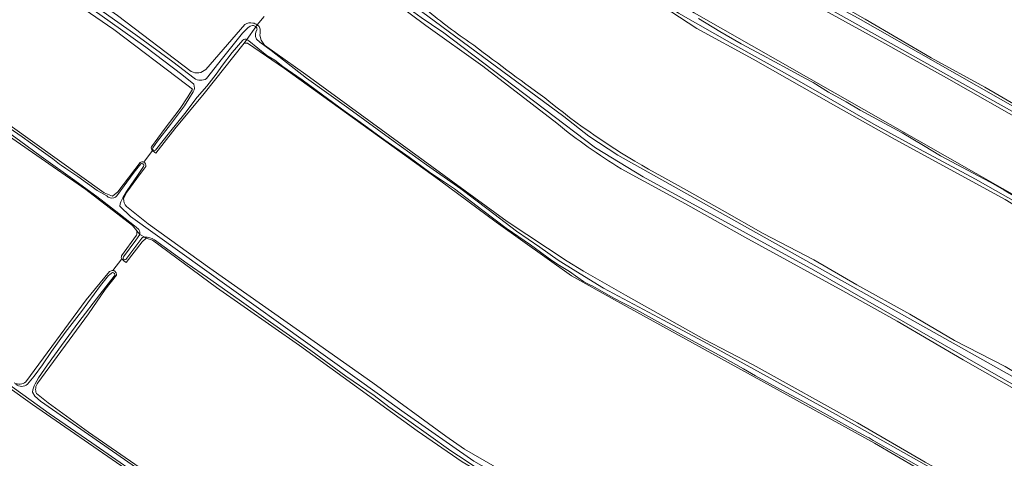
# Model space of a CAD drawing. Header units: metres. Extents: x 149984 to 156489, y 469398 to 478068.
# Tile 385 of 656: x 153048 to 153351, y 473646 to 473781. Entities that reach past the tile are written whole.
import ezdxf

# ---------------------------------------------------------------- set-up
doc = ezdxf.new("R2010")
doc.units = ezdxf.units.M
doc.header["$LTSCALE"] = 0.75
for name, color, linetype, lineweight in [('B-WE-GR-GRAS-GV', 252, 'Continuous', 13), ('B-WE-OG-TERREIN_OEVER-GV', 252, 'Continuous', 18), ('B-WE-OG-WATER_SLOOT-GV', 252, 'Continuous', 18)]:
    doc.layers.add(name, color=color, linetype=linetype, lineweight=lineweight)

msp = doc.modelspace()

# ---------------------------------------------------------------- linework, layer by layer
at = {"layer": 'B-WE-GR-GRAS-GV', "flags": 128}
for points in [[(153497.462, 473668.973), (153485.3, 473675.953), (153461.084, 473689.941), (153437.75, 473703.246), (153414.011, 473717.208), (153393.353, 473727.804), (153358.952, 473748.247), (153333.047, 473763.01), (153311.39, 473775.06), (153269.999, 473797.982), (153248.364, 473810.804), (153241.885, 473815.939), (153219.952, 473833.021), (153192.714, 473854.239), (153154.799, 473882.485), (153120.851, 473908.427), (153101.134, 473923.371), (153077.163, 473941.432), (153046.53, 473965.308), (153024.668, 473981.596), (152992.966, 474006.563)], [(152981.126, 473990.275), (152984.626, 473987.59), (153037.675, 473947.241), (153103.556, 473897.499), (153132.528, 473875.274), (153160.302, 473854.134), (153175.92, 473842.201), (153199.733, 473824.474), (153225.265, 473805.292), (153244.05, 473790.475), (153255.56, 473782.935), (153367.868, 473718.958), (153395.658, 473703.013), (153434.644, 473681.792), (153461.719, 473666.42), (153488.725, 473650.763), (153489.909, 473650.42)], [(152953.02, 473925.383), (152945.876, 473934.511), (152942.197, 473936.178), (152936.164, 473927.526), (152925.858, 473913.279), (152913.342, 473912.399), (152910.444, 473909.368), (152907.619, 473906.299), (152910.849, 473903.656), (152929.58, 473890.501), (152953.407, 473873), (152982.322, 473851.707), (153016.581, 473826.963), (153055.893, 473798.022), (153078.391, 473782.124), (153101.047, 473764.987)], [(153084.298, 473715.923), (153082.984, 473717.547), (153068.696, 473728.659), (153028.48, 473756.573), (152983.994, 473788.379), (152932.303, 473826.291), (152870.92, 473870.476), (152854.049, 473882.154), (152852.635, 473881.444), (152848.825, 473884.143), (152849.358, 473885.401), (152824.146, 473902.853), (152817.662, 473907.99), (152815.754, 473909.502), (152814.737, 473910.037), (152813.241, 473910.825), (152811.256, 473911.09), (152808.478, 473907.385), (152796.008, 473883.837), (152792.4, 473877.024)], [(153088.816, 473741.745), (153092.712, 473747.064), (153097.635, 473753.585), (153100.057, 473757.155), (153101.427, 473759.522), (153099.657, 473760.837), (153077.245, 473777.896), (153068.197, 473784.154), (153035.889, 473807.986), (153006.909, 473829.27), (152993.819, 473838.783), (152974.59, 473852.347), (152953.438, 473867.954), (152929.591, 473885.144), (152910.859, 473899.273), (152897.11, 473909.729), (152891.571, 473901.271), (152888.61, 473898.606), (152883.183, 473896.929), (152878.347, 473898.902), (152874.696, 473901.074), (152873.709, 473904.231), (152871.301, 473906.785)], [(152871.301, 473906.785), (152870.336, 473905.574), (152854.295, 473885.214), (152855.492, 473884.381), (152889.023, 473861.055), (152965.521, 473805.61), (153074.315, 473727.683), (153076.887, 473726.635), (153078.531, 473727.939), (153085.34, 473736.97)], [(153156.416, 473589.597), (153142.247, 473599.889), (153109.808, 473622.784), (153052.321, 473662.544), (153027.991, 473679.84), (152977.035, 473715.581), (152938.638, 473741.633), (152919.835, 473755.198), (152895.864, 473771.848), (152879.567, 473783.168), (152819.237, 473825.073)], [(153488.552, 473646.78), (153479.018, 473652.246), (153458.433, 473663.992), (153435.669, 473676.902), (153418.339, 473687.016), (153390.127, 473702.718), (153365.855, 473716.537), (153351.061, 473725.531), (153316.348, 473744.507), (153299.077, 473754.255), (153273.7, 473768.689), (153256.363, 473778.159), (153243.352, 473786.651), (153226.168, 473799.658), (153213.34, 473810.04), (153200.505, 473819.853)], [(153213.32, 473749.044), (153190.675, 473766.6), (153173.154, 473779.047), (153147.795, 473798.098)], [(153280.339, 473796.894), (153287.994, 473792.358), (153296.369, 473787.791), (153308.086, 473781.052), (153328.332, 473769.102), (153344.801, 473760.086), (153354.832, 473754.233), (153367.479, 473747.68), (153383.437, 473738.209), (153399.815, 473728.9), (153409.067, 473723.45), (153427.49, 473713.645), (153445.863, 473702.748), (153459.083, 473695.713), (153476.48, 473685.465), (153498.884, 473672.931)], [(153123.455, 473781.889), (153121.29, 473779.287)], [(153121.29, 473779.287), (153123.455, 473781.889)], [(153105.534, 473765.597), (153117.501, 473779.418)], [(153122.104, 473776.117), (153122.505, 473774.597), (153123.558, 473773.017), (153136.307, 473763.995), (153198.133, 473718.772), (153216.514, 473706.638), (153221.573, 473703.504), (153234.463, 473696.143), (153258.728, 473682.544), (153273.668, 473674.752), (153305.761, 473656.921), (153326.48, 473644.84), (153357.621, 473627.598), (153376.086, 473617.183), (153410.299, 473598.042), (153437.79, 473582.947), (153451.694, 473575.162)], [(153129.726, 473765.917), (153118.389, 473773.646), (153117.277, 473773.646), (153105.058, 473758.156), (153096.005, 473747.294), (153090.235, 473739.788), (153089.728, 473740.176), (153089.174, 473740.6), (153086.461, 473737.053)], [(153446.17, 473547.449), (153452.54, 473564.153), (153454.899, 473569.975), (153455.353, 473571.096), (153455.736, 473571.855), (153452.932, 473573.316), (153452.597, 473572.215), (153452.185, 473570.857), (153451.447, 473570.684), (153445.335, 473574.256), (153417.95, 473590.369), (153408.981, 473595.052), (153382.866, 473610.167), (153330.876, 473638.947), (153310.987, 473650.679), (153231.974, 473694.192), (153217.845, 473702.129), (153194.747, 473718.639), (153177.285, 473731.498), (153129.726, 473765.917)], [(153086.461, 473737.053), (153089.174, 473740.6)], [(153087.138, 473735.76), (153086.819, 473735.345), (153085.448, 473733.562), (153081.32, 473727.847), (153080.281, 473725.846)], [(153463.902, 473604.949), (153452.76, 473610.973), (153428.375, 473624.843), (153400.586, 473640.62), (153386.004, 473649.338), (153357.435, 473665.3), (153338.227, 473676.271), (153317.954, 473688.126), (153301.253, 473697.481), (153271.098, 473713.971), (153252.922, 473724.246), (153233.131, 473735.042)], [(153241.527, 473734.916), (153250.624, 473729.884), (153264.146, 473722.351), (153276.714, 473715.159), (153292.273, 473707.056), (153305.555, 473699.383), (153321.8, 473690.28), (153335.499, 473682.255), (153351.05, 473674.249), (153364.453, 473666.159), (153380.482, 473657.391), (153396.026, 473647.996), (153411.623, 473639.34), (153422.191, 473633.25), (153434.815, 473625.806), (153448.497, 473618.416), (153465.817, 473609.142)], [(153081.219, 473723.46), (153087.81, 473718.084), (153106.814, 473704.5), (153134.346, 473685.061), (153156.856, 473669.196), (153179.284, 473652.777), (153184.99, 473648.847), (153199.741, 473640.338), (153221.191, 473628.406), (153238.156, 473619.479), (153261.415, 473606.488), (153277.632, 473597.944), (153310.995, 473579.791), (153330.55, 473568.743), (153355.223, 473555.286), (153379.378, 473541.745), (153402.612, 473529.145), (153416.811, 473521.668)], [(153249.557, 473609.045), (153230.848, 473619.227), (153204.292, 473633.956), (153193.358, 473639.535), (153184.265, 473644.859), (153170.484, 473654.486), (153134.332, 473680.707), (153108.781, 473698.56), (153089.151, 473713.037), (153087.246, 473713.734), (153085.963, 473712.597), (153081.035, 473706.197), (153080.382, 473706.735), (153079.691, 473707.304), (153077, 473703.75)], [(153079.645, 473708.298), (153084.219, 473714.614)], [(153077, 473703.75), (153079.691, 473707.304)], [(153050.297, 473669.493), (153068.782, 473694.769), (153075.99, 473703.416)], [(153078.079, 473702.358), (153074.638, 473697.89), (153069.473, 473690.406), (153053.927, 473669.233)], [(153053.501, 473665.876), (153057.08, 473663.1), (153069.539, 473654.068), (153099.26, 473633.459), (153124.037, 473615.996), (153144.238, 473601.93), (153158.234, 473592.303), (153168.969, 473585.799), (153190.664, 473574.196), (153213.546, 473562.203), (153219.009, 473558.984)]]:
    msp.add_lwpolyline(points, dxfattribs=at)
at = {"layer": 'B-WE-GR-GRAS-GV'}
for points in [[(153172.556, 473784.617, 0.0286236), (153186.386, 473774.084)], [(153117.501, 473779.418, -0.1913754), (153120.008, 473779.849)], [(153120.008, 473779.849, -0.1022681), (153121.29, 473779.287)], [(153121.29, 473779.287, -0.0771987), (153122.051, 473778.544)], [(153122.051, 473778.544, -0.1718525), (153122.104, 473776.117)], [(153186.386, 473774.084, 0.00364), (153209.696, 473756.803)], [(153101.047, 473764.987, 0.3261563), (153105.534, 473765.597)], [(153209.696, 473756.803, 0.0428303), (153241.527, 473734.916)], [(153233.131, 473735.042, -0.0329826), (153213.32, 473749.044)], [(153089.174, 473740.6, -0.2580354), (153088.816, 473741.745)], [(153085.34, 473736.97, -0.2541001), (153086.461, 473737.053)], [(153086.461, 473737.053, -0.3460116), (153087.138, 473735.76)], [(153080.281, 473725.846, 0.2081789), (153081.219, 473723.46)], [(153084.219, 473714.614, 0.132373), (153084.298, 473715.923)], [(153079.691, 473707.304, -0.1771492), (153079.645, 473708.298)], [(153075.99, 473703.416, -0.2247416), (153077, 473703.75)], [(153077, 473703.75, -0.4158703), (153078.079, 473702.358)], [(153046.684, 473669.199, 0.3045345), (153050.297, 473669.493)], [(153053.927, 473669.233, 0.2604294), (153053.501, 473665.876)]]:
    msp.add_lwpolyline(points, format="xyb", dxfattribs=at)
at = {"layer": 'B-WE-OG-TERREIN_OEVER-GV', "flags": 128}
for points in [[(152992.966, 474006.563), (153024.668, 473981.596), (153046.53, 473965.308), (153077.163, 473941.432), (153101.134, 473923.371), (153120.851, 473908.427), (153154.799, 473882.485), (153192.714, 473854.239), (153219.952, 473833.021), (153241.885, 473815.939), (153248.364, 473810.804), (153269.999, 473797.982), (153311.39, 473775.06), (153333.047, 473763.01), (153358.952, 473748.247), (153393.353, 473727.804), (153414.011, 473717.208), (153437.75, 473703.246), (153461.084, 473689.941), (153485.3, 473675.953), (153497.462, 473668.973), (153498.656, 473670.068)], [(153416.559, 473717.185), (153310.99, 473776.452), (153289.559, 473788.491), (153267.731, 473800.133), (153250.136, 473810.716), (153241.008, 473817.86), (153220.767, 473833.867), (153176.185, 473867.998), (153122.606, 473908.612), (153110.435, 473918.137), (153078.421, 473942.743), (153059.308, 473957.502), (153059.046, 473957.692), (153054.389, 473961.291), (153046.752, 473967.018), (153037.718, 473973.664), (153028.364, 473980.584), (153023.602, 473984.272), (153017.164, 473989.196), (153009.611, 473995.02), (153002.459, 474000.342), (152996.268, 474005.162), (152993.973, 474007.093)], [(153489.689, 473649.829), (153489.909, 473650.42), (153488.725, 473650.763), (153461.719, 473666.42), (153434.644, 473681.792), (153395.658, 473703.013), (153367.868, 473718.958), (153255.56, 473782.935), (153244.05, 473790.475), (153225.265, 473805.292), (153199.733, 473824.474), (153175.92, 473842.201), (153160.302, 473854.134), (153132.528, 473875.274), (153103.556, 473897.499), (153037.675, 473947.241), (152984.626, 473987.59), (152981.126, 473990.275)], [(153101.047, 473764.987), (153078.391, 473782.124), (153055.893, 473798.022), (153016.581, 473826.963), (152982.322, 473851.707), (152953.407, 473873), (152929.58, 473890.501), (152910.849, 473903.656), (152907.619, 473906.299), (152902.608, 473910.399), (152887.807, 473920.932)], [(152885.722, 473918.39), (152897.11, 473909.729), (152910.859, 473899.273), (152929.591, 473885.144), (152953.438, 473867.954), (152974.59, 473852.347), (152993.819, 473838.783), (153006.909, 473829.27), (153035.889, 473807.986), (153068.197, 473784.154), (153077.245, 473777.896), (153099.657, 473760.837), (153101.427, 473759.522), (153100.057, 473757.155), (153097.635, 473753.585), (153092.712, 473747.064), (153088.816, 473741.745)], [(153101.87, 473761.047), (153098.211, 473764.036), (153087.158, 473772.445), (153073.03, 473782.469), (153063.966, 473788.961), (153053.922, 473796.146), (153051.087, 473798.242), (153038.792, 473807.673), (153029.177, 473814.668), (153023.988, 473818.555), (153016.304, 473824.048), (153006.507, 473831.108), (152997.772, 473837.337), (152988.098, 473844.24), (152980.541, 473849.79), (152970.205, 473857.465), (152962.114, 473863.54), (152954.668, 473868.983), (152947.339, 473874.519), (152938.136, 473881.292), (152927.89, 473889.13), (152919.099, 473895.521), (152886.81, 473918.722)], [(152887.751, 473920.07), (152918.642, 473897.055), (152927.994, 473890.386), (152936.781, 473883.498), (152946.18, 473876.465), (152957.112, 473868.495), (152967.91, 473860.5), (152977.464, 473853.522), (152985.302, 473847.714), (152992.183, 473842.91), (153007.306, 473831.803), (153020.292, 473822.725), (153029.816, 473815.77), (153040.141, 473808.151), (153054.062, 473797.725), (153068.516, 473787.284), (153084.062, 473776.265), (153095.428, 473767.892), (153101.974, 473762.904)], [(152854.049, 473882.154), (152870.92, 473870.476), (152932.303, 473826.291), (152983.994, 473788.379), (153028.48, 473756.573), (153068.696, 473728.659), (153082.984, 473717.547), (153084.298, 473715.923), (153085.233, 473714.768)], [(153084.964, 473716.315), (153084.179, 473717.071), (153078.864, 473721.26), (153072.049, 473726.499), (153065.295, 473731.439), (153055.006, 473738.853), (153048.335, 473743.726), (153040.464, 473749.391), (153032.722, 473754.994), (153024.814, 473760.471), (153020.147, 473763.729), (153012.649, 473768.908), (153005.23, 473774.195), (152996.618, 473780.544), (152989.076, 473786.094), (152981.733, 473791.277), (152975.564, 473795.664), (152962.828, 473804.555), (152945.186, 473817.478), (152919.234, 473836.412), (152900.424, 473849.726), (152883.771, 473861.793), (152866.913, 473873.791), (152854.405, 473882.647)], [(153085.34, 473736.97), (153078.531, 473727.939), (153076.887, 473726.635), (153074.315, 473727.683), (152965.521, 473805.61), (152889.023, 473861.055), (152855.492, 473884.381)], [(152819.237, 473825.073), (152879.567, 473783.168), (152895.864, 473771.848), (152919.835, 473755.198), (152938.638, 473741.633), (152977.035, 473715.581), (153027.991, 473679.84), (153052.321, 473662.544), (153109.808, 473622.784), (153142.247, 473599.889), (153156.416, 473589.597)], [(153397.054, 473700.569), (153341.926, 473731.858), (153324.733, 473741.084), (153310.748, 473748.781), (153295.476, 473757.551), (153284.218, 473764.064), (153267.143, 473773.545), (153250.793, 473782.9), (153243.401, 473787.982), (153226.81, 473800.982), (153212.024, 473812.213), (153202.171, 473820.297), (153198.581, 473822.402), (153198.05, 473822.789)], [(153198.563, 473821.246), (153200.505, 473819.853), (153213.34, 473810.04), (153226.168, 473799.658), (153243.352, 473786.651), (153256.363, 473778.159), (153273.7, 473768.689), (153299.077, 473754.255), (153316.348, 473744.507), (153351.061, 473725.531)], [(153090.255, 473636.996), (153070.489, 473650.772), (153057.41, 473659.808), (153051.908, 473663.808), (153046.086, 473667.938), (153036.909, 473674.2), (153024.79, 473682.645), (153009.101, 473693.71), (152998.03, 473701.29), (152985.685, 473709.885), (152973.804, 473718.107), (152962.393, 473726.117), (152945.061, 473738.176), (152932.615, 473746.889), (152918.921, 473756.611), (152905.673, 473765.715), (152893.98, 473773.844), (152879.558, 473784.006), (152867.282, 473792.551), (152854.604, 473801.489), (152846.174, 473807.316)], [(153142.322, 473801.752), (153147.795, 473798.098), (153173.154, 473779.047), (153190.675, 473766.6), (153213.32, 473749.044)], [(153371.39, 473658.426), (153324.823, 473685.149), (153292.279, 473703.802), (153258.412, 473722.455), (153239.891, 473732.509), (153225.207, 473741.505), (153178.243, 473777.092), (153178.049, 473777.237), (153171.675, 473781.52), (153167.236, 473784.834), (153163.005, 473787.956), (153155.435, 473793.405), (153146.366, 473800.042), (153142.852, 473802.589)], [(153498.884, 473672.931), (153476.48, 473685.465), (153459.083, 473695.713), (153445.863, 473702.748), (153427.49, 473713.645), (153409.067, 473723.45), (153399.815, 473728.9), (153383.437, 473738.209), (153367.479, 473747.68), (153354.832, 473754.233), (153344.801, 473760.086), (153328.332, 473769.102), (153308.086, 473781.052), (153296.369, 473787.791), (153287.994, 473792.358), (153280.339, 473796.894)], [(153279.984, 473795.534), (153305.979, 473781.363), (153354.836, 473753.459), (153381.144, 473738.238), (153412.619, 473720.762), (153460.912, 473693.421), (153497.085, 473672.468), (153500.052, 473671.349), (153502.23, 473673.348)], [(153170.269, 473784.459), (153171.837, 473783.401), (153215.543, 473751.085), (153223.22, 473745.019), (153232.134, 473739.199), (153308.527, 473696.36), (153369.939, 473661.816)], [(153117.501, 473779.418), (153105.534, 473765.597)], [(153105.749, 473762.766), (153110.643, 473769.076), (153116.776, 473776.708), (153118.398, 473778.355), (153119.189, 473778.839), (153119.911, 473779.043)], [(153120.851, 473778.759), (153120.89, 473778.725), (153120.893, 473778.729), (153121.29, 473779.287)], [(153121.29, 473779.287), (153120.893, 473778.729), (153120.89, 473778.725)], [(153256.929, 473781.236), (153263.436, 473777.244), (153270.004, 473773.502), (153276.501, 473769.971), (153284.15, 473765.859), (153289.534, 473762.916), (153292.112, 473761.554), (153296.847, 473758.639), (153302.262, 473755.57), (153306.598, 473753.076), (153312.827, 473749.716), (153319.41, 473746.034), (153326.049, 473742.163), (153331.25, 473738.987), (153337.959, 473735.459), (153342.842, 473732.814), (153346.531, 473730.867), (153350.764, 473728.435), (153357.367, 473724.554)], [(153451.694, 473575.162), (153437.79, 473582.947), (153410.299, 473598.042), (153376.086, 473617.183), (153357.621, 473627.598), (153326.48, 473644.84), (153305.761, 473656.921), (153273.668, 473674.752), (153258.728, 473682.544), (153234.463, 473696.143), (153221.573, 473703.504), (153216.514, 473706.638), (153198.133, 473718.772), (153136.307, 473763.995), (153123.558, 473773.017), (153122.505, 473774.597), (153122.104, 473776.117)], [(153089.174, 473740.6), (153089.728, 473740.176), (153090.235, 473739.788), (153096.005, 473747.294), (153105.058, 473758.156), (153117.277, 473773.646), (153118.094, 473774.794)], [(153116.915, 473774.6), (153113.64, 473770.78), (153110.714, 473766.886), (153108.715, 473764.125), (153105.803, 473760.442), (153102.834, 473757.05), (153099.108, 473752.045), (153094.36, 473746.146), (153090.072, 473740.763)], [(153118.094, 473774.794), (153117.277, 473773.646), (153118.389, 473773.646), (153129.726, 473765.917), (153177.285, 473731.498), (153194.747, 473718.639), (153217.845, 473702.129), (153231.974, 473694.192), (153310.987, 473650.679), (153330.876, 473638.947), (153382.866, 473610.167), (153408.981, 473595.052), (153417.95, 473590.369), (153445.335, 473574.256), (153451.447, 473570.684), (153452.185, 473570.857), (153452.597, 473572.215), (153452.932, 473573.316)], [(153324.426, 473643.599), (153310.712, 473651.383), (153310.515, 473651.52), (153309.342, 473652.257), (153309.002, 473652.428), (153308.417, 473652.656), (153307.65, 473653.1), (153305.943, 473653.993), (153296.4, 473659.363), (153288.471, 473663.818), (153280.929, 473667.799), (153274.44, 473671.33), (153270.671, 473673.497), (153264.362, 473677.109), (153254.733, 473682.37), (153245.213, 473687.596), (153237.798, 473691.613), (153230.687, 473695.351), (153226.542, 473697.711), (153225.116, 473698.519), (153224.4, 473698.89), (153223.351, 473699.412), (153222.469, 473699.891), (153221.543, 473700.398), (153219.849, 473701.631), (153217.278, 473703.472), (153214.21, 473705.325), (153211.786, 473706.835), (153205.269, 473711.593), (153197.827, 473716.735), (153190.585, 473722.24), (153181.887, 473728.84), (153174.214, 473734.032), (153167.979, 473738.589), (153160.551, 473743.819), (153152.991, 473749.35), (153148.329, 473752.681), (153142.949, 473756.622), (153135.092, 473762.39), (153129.17, 473766.523), (153126.693, 473768.394), (153124.334, 473769.839), (153118.72, 473774.349)], [(153121.088, 473774.93), (153122.114, 473773.914), (153125.619, 473771.428), (153136.488, 473762.897), (153149.454, 473753.578), (153163.101, 473743.607), (153173.344, 473736.22), (153183.839, 473728.813), (153192.287, 473722.511), (153201.021, 473715.874), (153208.143, 473710.888), (153213.802, 473706.94), (153219.195, 473703.526), (153227.743, 473698.298), (153246.099, 473688.459), (153259.789, 473681.188), (153299.18, 473659.47), (153368.289, 473620.418), (153411.077, 473596.381), (153452.109, 473573.745), (153452.173, 473573.712)], [(153089.232, 473741.448), (153090.677, 473743.529), (153094.688, 473748.675), (153099.026, 473754.39), (153101.698, 473758.718)], [(153045.137, 473747.646), (153049.156, 473744.885), (153054.271, 473741.182), (153058.55, 473738.084), (153060.591, 473736.47), (153061.164, 473736.005), (153062.507, 473735.139), (153066.249, 473732.61), (153072.154, 473728.381), (153075.112, 473726.659)], [(153078.247, 473726.66), (153083.522, 473733.94), (153085.582, 473736.548)], [(153086.378, 473735.711), (153084.766, 473733.255), (153081.207, 473728.015), (153080.083, 473726.117)], [(153080.281, 473725.846), (153081.32, 473727.847), (153085.448, 473733.562), (153086.819, 473735.345), (153087.138, 473735.76)], [(153233.131, 473735.042), (153252.922, 473724.246), (153271.098, 473713.971), (153301.253, 473697.481), (153317.954, 473688.126), (153338.227, 473676.271), (153357.435, 473665.3), (153386.004, 473649.338), (153400.586, 473640.62), (153428.375, 473624.843), (153452.76, 473610.973), (153463.902, 473604.949)], [(153465.817, 473609.142), (153448.497, 473618.416), (153434.815, 473625.806), (153422.191, 473633.25), (153411.623, 473639.34), (153396.026, 473647.996), (153380.482, 473657.391), (153364.453, 473666.159), (153351.05, 473674.249), (153335.499, 473682.255), (153321.8, 473690.28), (153305.555, 473699.383), (153292.273, 473707.056), (153276.714, 473715.159), (153264.146, 473722.351), (153250.624, 473729.884), (153241.527, 473734.916)], [(153079.1, 473723.572), (153082.431, 473720.306), (153166.513, 473660.091), (153187.842, 473645.138), (153206.177, 473634.74), (153224.924, 473624.902), (153296.066, 473586.18), (153329.475, 473567.607), (153394.535, 473531.79), (153416.611, 473519.871)], [(153416.811, 473521.668), (153402.612, 473529.145), (153379.378, 473541.745), (153355.223, 473555.286), (153330.55, 473568.743), (153310.995, 473579.791), (153277.632, 473597.944), (153261.415, 473606.488), (153238.156, 473619.479), (153221.191, 473628.406), (153199.741, 473640.338), (153184.99, 473648.847), (153179.284, 473652.777), (153156.856, 473669.196), (153134.346, 473685.061), (153106.814, 473704.5), (153087.81, 473718.084), (153081.219, 473723.46)], [(153085.233, 473714.768), (153084.298, 473715.923)], [(153084.219, 473714.614), (153079.645, 473708.298)], [(153079.691, 473707.304), (153080.382, 473706.735), (153081.035, 473706.197), (153085.963, 473712.597), (153087.246, 473713.734), (153086.765, 473713.981)], [(153080.209, 473707.987), (153084.042, 473713.049), (153085.233, 473714.768)], [(153085.857, 473713.719), (153081.009, 473707.164)], [(153086.765, 473713.981), (153087.246, 473713.734), (153089.151, 473713.037), (153108.781, 473698.56), (153134.332, 473680.707), (153170.484, 473654.486), (153184.265, 473644.859), (153193.358, 473639.535), (153204.292, 473633.956), (153230.848, 473619.227), (153249.557, 473609.045), (153250.764, 473608.388), (153251.168, 473608.026)], [(153106.063, 473701.645), (153099.779, 473705.925), (153089.781, 473713.209)], [(153075.99, 473703.416), (153068.782, 473694.769), (153050.297, 473669.493)], [(153050.732, 473668.788), (153052.766, 473671.287), (153055.379, 473674.722), (153058.115, 473678.819), (153062.37, 473684.637), (153067.344, 473691.181), (153073.185, 473699.09), (153075.685, 473702.192)], [(153077.369, 473701.98), (153073.023, 473696.39), (153066.561, 473687.917), (153061.157, 473680.68), (153056.895, 473674.775), (153054.132, 473670.718), (153053.152, 473668.891)], [(153053.927, 473669.233), (153069.473, 473690.406), (153074.638, 473697.89), (153078.079, 473702.358)], [(153249.977, 473609.641), (153244.453, 473612.93), (153235.869, 473617.617), (153227.593, 473622.082), (153219.903, 473626.238), (153215.005, 473628.603), (153212.955, 473629.673), (153209.991, 473631.488), (153205.439, 473634.123), (153200.868, 473636.43), (153195.56, 473639.19), (153188.67, 473643.115), (153185.533, 473645.167), (153180.837, 473648.34), (153173.922, 473653.166), (153167.908, 473657.509), (153161.716, 473661.776), (153157.219, 473665.258), (153148.518, 473671.272), (153137.84, 473679.155), (153125.423, 473687.888), (153115.743, 473694.733), (153106.063, 473701.645)], [(153052.317, 473666.363), (153053.038, 473665.081), (153054.72, 473663.52), (153104.987, 473628.6), (153142.907, 473601.896), (153155.867, 473592.114), (153169.815, 473583.968), (153173.836, 473581.827), (153181.865, 473577.724), (153188.164, 473574.558), (153194.706, 473570.955), (153199.877, 473568.275), (153204.563, 473565.556), (153209.468, 473562.918), (153214.466, 473560.592), (153218.752, 473558.48)], [(153219.009, 473558.984), (153213.546, 473562.203), (153190.664, 473574.196), (153168.969, 473585.799), (153158.234, 473592.303), (153144.238, 473601.93), (153124.037, 473615.996), (153099.26, 473633.459), (153069.539, 473654.068), (153057.08, 473663.1), (153053.501, 473665.876)]]:
    msp.add_lwpolyline(points, dxfattribs=at)
at = {"layer": 'B-WE-OG-TERREIN_OEVER-GV'}
for points in [[(153186.386, 473774.084, -0.0286236), (153172.556, 473784.617)], [(153120.008, 473779.849, 0.1913754), (153117.501, 473779.418)], [(153119.911, 473779.043, -0.2081525), (153120.851, 473778.759)], [(153121.29, 473779.287, 0.1022681), (153120.008, 473779.849)], [(153120.89, 473778.725, -0.1962881), (153121.284, 473777.877)], [(153122.051, 473778.544, 0.0771987), (153121.29, 473779.287)], [(153121.284, 473777.877, 0.2640256), (153121.088, 473774.93)], [(153122.104, 473776.117, 0.1718525), (153122.051, 473778.544)], [(153118.094, 473774.794, 0.2442219), (153116.915, 473774.6)], [(153118.72, 473774.349, 0.1521103), (153118.094, 473774.794)], [(153209.696, 473756.803, -0.00364), (153186.386, 473774.084)], [(153105.534, 473765.597, -0.3261563), (153101.047, 473764.987)], [(153101.698, 473758.718, 0.2105434), (153101.87, 473761.047)], [(153101.974, 473762.904, 0.3162659), (153105.749, 473762.766)], [(153241.527, 473734.916, -0.0428303), (153209.696, 473756.803)], [(153213.32, 473749.044, 0.0329826), (153233.131, 473735.042)], [(153088.816, 473741.745, 0.2580354), (153089.174, 473740.6)], [(153090.072, 473740.763, -0.8243444), (153089.232, 473741.448)], [(153086.461, 473737.053, 0.2541001), (153085.34, 473736.97)], [(153085.582, 473736.548, -0.8713074), (153086.378, 473735.711)], [(153087.138, 473735.76, 0.3460116), (153086.461, 473737.053)], [(153075.112, 473726.659, 0.2587482), (153077.263, 473726.115)], [(153077.263, 473726.115, 0.1247806), (153078.247, 473726.66)], [(153080.083, 473726.117, 0.0862612), (153079.1, 473723.572)], [(153081.219, 473723.46, -0.2081789), (153080.281, 473725.846)], [(153084.298, 473715.923, -0.132373), (153084.219, 473714.614)], [(153085.233, 473714.768, 0.1674169), (153084.964, 473716.315)], [(153086.765, 473713.981, 0.2630931), (153085.857, 473713.719)], [(153089.781, 473713.209, 0.1547115), (153086.765, 473713.981)], [(153079.645, 473708.298, 0.1771492), (153079.691, 473707.304)], [(153081.009, 473707.164, -0.8286799), (153080.209, 473707.987)], [(153077, 473703.75, 0.2247416), (153075.99, 473703.416)], [(153078.079, 473702.358, 0.4158703), (153077, 473703.75)], [(153075.685, 473702.192, -0.011616), (153076.61, 473702.96)], [(153076.61, 473702.96, -1.0062416), (153077.369, 473701.98)], [(153050.297, 473669.493, -0.3045345), (153046.684, 473669.199)], [(153047.216, 473668.789, 0.3791246), (153050.732, 473668.788)], [(153053.152, 473668.891, 0.1274525), (153052.317, 473666.363)], [(153053.501, 473665.876, -0.2604294), (153053.927, 473669.233)]]:
    msp.add_lwpolyline(points, format="xyb", dxfattribs=at)
at = {"layer": 'B-WE-OG-WATER_SLOOT-GV', "flags": 128}
for points in [[(153054.389, 473961.291), (153059.046, 473957.692), (153059.308, 473957.502), (153078.421, 473942.743), (153110.435, 473918.137), (153122.606, 473908.612), (153176.185, 473867.998), (153220.767, 473833.867), (153241.008, 473817.86), (153250.136, 473810.716), (153267.731, 473800.133), (153289.559, 473788.491), (153310.99, 473776.452), (153416.559, 473717.185)], [(152886.81, 473918.722), (152919.099, 473895.521), (152927.89, 473889.13), (152938.136, 473881.292), (152947.339, 473874.519), (152954.668, 473868.983), (152962.114, 473863.54), (152970.205, 473857.465), (152980.541, 473849.79), (152988.098, 473844.24), (152997.772, 473837.337), (153006.507, 473831.108), (153016.304, 473824.048), (153023.988, 473818.555), (153029.177, 473814.668), (153038.792, 473807.673), (153051.087, 473798.242), (153053.922, 473796.146), (153063.966, 473788.961), (153073.03, 473782.469), (153087.158, 473772.445), (153098.211, 473764.036), (153101.87, 473761.047)], [(153101.974, 473762.904), (153095.428, 473767.892), (153084.062, 473776.265), (153068.516, 473787.284), (153054.062, 473797.725), (153040.141, 473808.151), (153029.816, 473815.77), (153020.292, 473822.725), (153007.306, 473831.803), (152992.183, 473842.91), (152985.302, 473847.714), (152977.464, 473853.522), (152967.91, 473860.5), (152957.112, 473868.495), (152946.18, 473876.465), (152936.781, 473883.498), (152927.994, 473890.386), (152918.642, 473897.055), (152887.751, 473920.07)], [(152854.405, 473882.647), (152866.913, 473873.791), (152883.771, 473861.793), (152900.424, 473849.726), (152919.234, 473836.412), (152945.186, 473817.478), (152962.828, 473804.555), (152975.564, 473795.664), (152981.733, 473791.277), (152989.076, 473786.094), (152996.618, 473780.544), (153005.23, 473774.195), (153012.649, 473768.908), (153020.147, 473763.729), (153024.814, 473760.471), (153032.722, 473754.994), (153040.464, 473749.391), (153048.335, 473743.726), (153055.006, 473738.853), (153065.295, 473731.439), (153072.049, 473726.499), (153078.864, 473721.26), (153084.179, 473717.071), (153084.964, 473716.315)], [(153198.05, 473822.789), (153198.581, 473822.402), (153202.171, 473820.297), (153212.024, 473812.213), (153226.81, 473800.982), (153243.401, 473787.982), (153250.793, 473782.9), (153267.143, 473773.545), (153284.218, 473764.064), (153295.476, 473757.551), (153310.748, 473748.781), (153324.733, 473741.084), (153341.926, 473731.858), (153397.054, 473700.569)], [(152846.174, 473807.316), (152854.604, 473801.489), (152867.282, 473792.551), (152879.558, 473784.006), (152893.98, 473773.844), (152905.673, 473765.715), (152918.921, 473756.611), (152932.615, 473746.889), (152945.061, 473738.176), (152962.393, 473726.117), (152973.804, 473718.107), (152985.685, 473709.885), (152998.03, 473701.29), (153009.101, 473693.71), (153024.79, 473682.645), (153036.909, 473674.2), (153046.086, 473667.938), (153051.908, 473663.808), (153057.41, 473659.808), (153070.489, 473650.772), (153090.255, 473636.996)], [(153142.852, 473802.589), (153146.366, 473800.042), (153155.435, 473793.405), (153163.005, 473787.956), (153167.236, 473784.834), (153171.675, 473781.52), (153178.049, 473777.237), (153178.243, 473777.092), (153225.207, 473741.505), (153239.891, 473732.509), (153258.412, 473722.455), (153292.279, 473703.802), (153324.823, 473685.149), (153371.39, 473658.426)], [(153354.836, 473753.459), (153305.979, 473781.363), (153279.984, 473795.534)], [(153369.939, 473661.816), (153308.527, 473696.36), (153232.134, 473739.199), (153223.22, 473745.019), (153215.543, 473751.085), (153171.837, 473783.401), (153170.269, 473784.459)], [(153119.911, 473779.043), (153119.189, 473778.839), (153118.398, 473778.355), (153116.776, 473776.708), (153110.643, 473769.076), (153105.749, 473762.766)], [(153118.094, 473774.794), (153120.89, 473778.725), (153120.851, 473778.759)], [(153120.89, 473778.725), (153118.094, 473774.794)], [(153357.367, 473724.554), (153350.764, 473728.435), (153346.531, 473730.867), (153342.842, 473732.814), (153337.959, 473735.459), (153331.25, 473738.987), (153326.049, 473742.163), (153319.41, 473746.034), (153312.827, 473749.716), (153306.598, 473753.076), (153302.262, 473755.57), (153296.847, 473758.639), (153292.112, 473761.554), (153289.534, 473762.916), (153284.15, 473765.859), (153276.501, 473769.971), (153270.004, 473773.502), (153263.436, 473777.244), (153256.929, 473781.236)], [(153090.072, 473740.763), (153094.36, 473746.146), (153099.108, 473752.045), (153102.834, 473757.05), (153105.803, 473760.442), (153108.715, 473764.125), (153110.714, 473766.886), (153113.64, 473770.78), (153116.915, 473774.6)], [(153118.72, 473774.349), (153124.334, 473769.839), (153126.693, 473768.394), (153129.17, 473766.523), (153135.092, 473762.39), (153142.949, 473756.622), (153148.329, 473752.681), (153152.991, 473749.35), (153160.551, 473743.819), (153167.979, 473738.589), (153174.214, 473734.032), (153181.887, 473728.84), (153190.585, 473722.24), (153197.827, 473716.735), (153205.269, 473711.593), (153211.786, 473706.835), (153214.21, 473705.325), (153217.278, 473703.472), (153219.849, 473701.631), (153221.543, 473700.398), (153222.469, 473699.891), (153223.351, 473699.412), (153224.4, 473698.89), (153225.116, 473698.519), (153226.542, 473697.711), (153230.687, 473695.351), (153237.798, 473691.613), (153245.213, 473687.596), (153254.733, 473682.37), (153264.362, 473677.109), (153270.671, 473673.497), (153274.44, 473671.33), (153280.929, 473667.799), (153288.471, 473663.818), (153296.4, 473659.363), (153305.943, 473653.993), (153307.65, 473653.1), (153308.417, 473652.656), (153309.002, 473652.428), (153309.342, 473652.257), (153310.515, 473651.52), (153310.712, 473651.383), (153324.426, 473643.599)], [(153452.173, 473573.712), (153452.109, 473573.745), (153411.077, 473596.381), (153368.289, 473620.418), (153299.18, 473659.47), (153259.789, 473681.188), (153246.099, 473688.459), (153227.743, 473698.298), (153219.195, 473703.526), (153213.802, 473706.94), (153208.143, 473710.888), (153201.021, 473715.874), (153192.287, 473722.511), (153183.839, 473728.813), (153173.344, 473736.22), (153163.101, 473743.607), (153149.454, 473753.578), (153136.488, 473762.897), (153125.619, 473771.428), (153122.114, 473773.914), (153121.088, 473774.93)], [(153101.698, 473758.718), (153099.026, 473754.39), (153094.688, 473748.675), (153090.677, 473743.529), (153089.232, 473741.448)], [(153075.112, 473726.659), (153072.154, 473728.381), (153066.249, 473732.61), (153062.507, 473735.139), (153061.164, 473736.005), (153060.591, 473736.47), (153058.55, 473738.084), (153054.271, 473741.182), (153049.156, 473744.885), (153045.137, 473747.646)], [(153085.582, 473736.548), (153083.522, 473733.94), (153078.247, 473726.66)], [(153080.083, 473726.117), (153081.207, 473728.015), (153084.766, 473733.255), (153086.378, 473735.711)], [(153416.611, 473519.871), (153394.535, 473531.79), (153329.475, 473567.607), (153296.066, 473586.18), (153224.924, 473624.902), (153206.177, 473634.74), (153187.842, 473645.138), (153166.513, 473660.091), (153082.431, 473720.306), (153079.1, 473723.572)], [(153086.765, 473713.981), (153085.233, 473714.768), (153084.042, 473713.049), (153080.209, 473707.987)], [(153081.009, 473707.164), (153085.857, 473713.719)], [(153085.233, 473714.768), (153086.765, 473713.981)], [(153089.781, 473713.209), (153099.779, 473705.925), (153106.063, 473701.645), (153115.743, 473694.733), (153125.423, 473687.888), (153137.84, 473679.155), (153148.518, 473671.272), (153157.219, 473665.258), (153161.716, 473661.776), (153167.908, 473657.509), (153173.922, 473653.166), (153180.837, 473648.34), (153185.533, 473645.167)], [(153075.685, 473702.192), (153073.185, 473699.09), (153067.344, 473691.181), (153062.37, 473684.637), (153058.115, 473678.819), (153055.379, 473674.722), (153052.766, 473671.287), (153050.732, 473668.788)], [(153053.152, 473668.891), (153054.132, 473670.718), (153056.895, 473674.775), (153061.157, 473680.68), (153066.561, 473687.917), (153073.023, 473696.39), (153077.369, 473701.98)], [(153218.752, 473558.48), (153214.466, 473560.592), (153209.468, 473562.918), (153204.563, 473565.556), (153199.877, 473568.275), (153194.706, 473570.955), (153188.164, 473574.558), (153181.865, 473577.724), (153173.836, 473581.827), (153169.815, 473583.968), (153155.867, 473592.114), (153142.907, 473601.896), (153104.987, 473628.6), (153054.72, 473663.52), (153053.038, 473665.081), (153052.317, 473666.363)]]:
    msp.add_lwpolyline(points, dxfattribs=at)
at = {"layer": 'B-WE-OG-WATER_SLOOT-GV'}
for points in [[(153120.851, 473778.759, 0.2081525), (153119.911, 473779.043)], [(153121.284, 473777.877, 0.1962881), (153120.89, 473778.725)], [(153121.088, 473774.93, -0.2640256), (153121.284, 473777.877)], [(153116.915, 473774.6, -0.2442219), (153118.094, 473774.794)], [(153118.094, 473774.794, -0.1521103), (153118.72, 473774.349)], [(153101.87, 473761.047, -0.2105434), (153101.698, 473758.718)], [(153105.749, 473762.766, -0.3162659), (153101.974, 473762.904)], [(153089.232, 473741.448, 0.8243444), (153090.072, 473740.763)], [(153086.378, 473735.711, 0.8713074), (153085.582, 473736.548)], [(153077.263, 473726.115, -0.2587482), (153075.112, 473726.659)], [(153078.247, 473726.66, -0.1247806), (153077.263, 473726.115)], [(153079.1, 473723.572, -0.0862612), (153080.083, 473726.117)], [(153084.964, 473716.315, -0.1674169), (153085.233, 473714.768)], [(153085.857, 473713.719, -0.2630931), (153086.765, 473713.981)], [(153086.765, 473713.981, -0.1547115), (153089.781, 473713.209)], [(153080.209, 473707.987, 0.8286799), (153081.009, 473707.164)], [(153076.61, 473702.96, 0.011616), (153075.685, 473702.192)], [(153077.369, 473701.98, 1.0062416), (153076.61, 473702.96)], [(153050.732, 473668.788, -0.3791246), (153047.216, 473668.789)], [(153052.317, 473666.363, -0.1274525), (153053.152, 473668.891)]]:
    msp.add_lwpolyline(points, format="xyb", dxfattribs=at)

doc.saveas('drawing.dxf')
